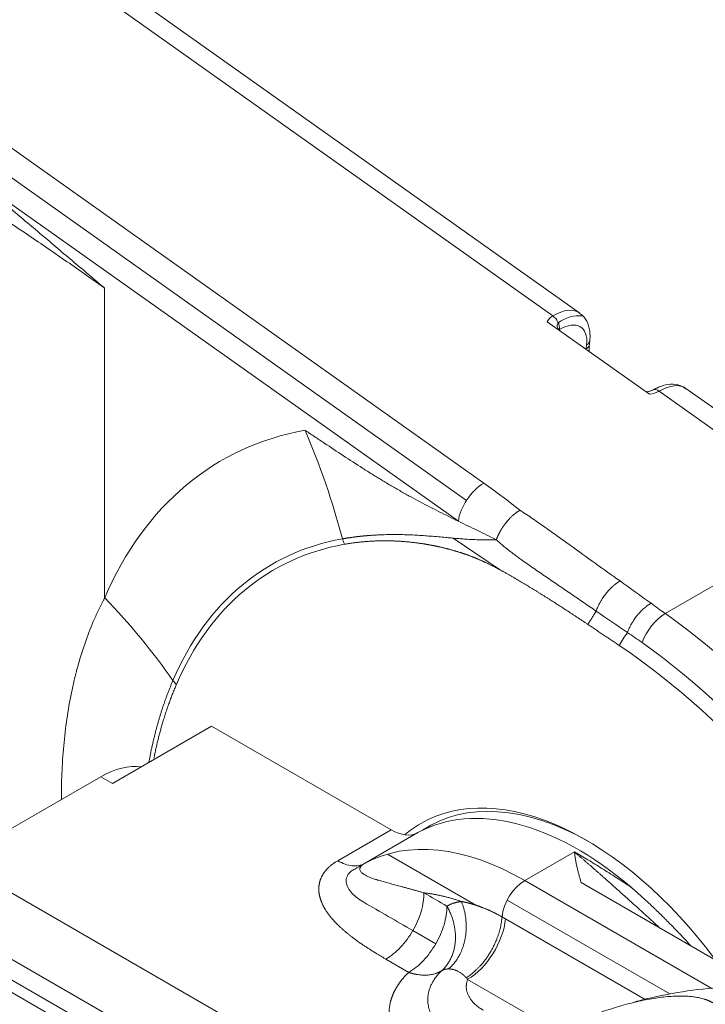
# Model space of a CAD drawing. Header units: millimetres. Extents: x 51337 to 61814, y -21781 to -12277.
# Tile 374 of 378: x 61745 to 61754, y -21419 to -21405. Entities that reach past the tile are written whole.
import ezdxf

# ---------------------------------------------------------------- set-up
doc = ezdxf.new("R2010")
doc.units = ezdxf.units.MM
doc.header["$LTSCALE"] = 0.3175
doc.layers.add('1轮廓实线层', color=7, linetype='Continuous', lineweight=18)

# ---------------------------------------------------------------- blocks, each defined once
blk = doc.blocks.new('MR12-2010-Z')
at = {"layer": '1轮廓实线层'}
for p, q in [((64083.535, -21442.711), (64076.283, -21437.57)), ((64075.919, -21437.615), (64083.162, -21442.749)), ((64073.43, -21438.852), (64082.204, -21445.072)), ((64073.948, -21439.628), (64081.963, -21445.311)), ((64081.85, -21445.6), (64075.13, -21440.836)), ((64076.939, -21442.365), (64076.939, -21446.663)), ((64084.503, -21443.837), (64083.084, -21442.831)), ((64083.254, -21442.951), (64083.255, -21442.939)), ((64083.631, -21443.153), (64083.626, -21443.207)), ((64083.669, -21443.148), (64083.675, -21443.094)), ((64083.62, -21443.211), (64083.626, -21443.207)), ((64084.637, -21443.795), (64087.076, -21445.524)), ((64087.449, -21445.486), (64085.011, -21443.757)), ((64087.076, -21445.524), (64084.724, -21446.882)), ((64081.776, -21445.835), (64082.421, -21446.27)), ((64078.424, -21448.444), (64077.046, -21449.24)), ((64080.917, -21449.884), (64078.424, -21448.444)), ((64076.886, -21449.149), (64075.508, -21449.945)), ((64077.046, -21449.24), (64076.886, -21449.149)), ((64080.175, -21450.312), (64080.917, -21449.884)), ((64080.546, -21450.352), (64081.289, -21449.923)), ((64080.864, -21450.22), (64082.091, -21450.929)), ((64083.462, -21450.19), (64082.773, -21450.588)), ((64075.03, -21450.404), (64081.077, -21453.895)), ((64082.773, -21450.588), (64085.371, -21452.087)), ((64086.071, -21452.067), (64083.556, -21450.615)), ((64074.424, -21450.974), (64080.395, -21454.421)), ((64084.787, -21452.161), (64082.53, -21450.858)), ((64074.313, -21451.197), (64080.194, -21454.593)), ((64084.443, -21452.238), (64082.505, -21451.119)), ((64080.082, -21454.699), (64074.288, -21451.354)), ((64081.536, -21451.466), (64081.218, -21451.282)), ((64081.161, -21451.862), (64080.843, -21451.678)), ((64081.979, -21451.959), (64083.206, -21452.667))]:
    blk.add_line(p, q, dxfattribs=at)
for centre, major_axis, ratio, start_param, end_param in [((64083.373, -21442.899), (0.298, -0.031), 0.638997, 2.41973, 2.943329), ((64083.102, -21443.323), (0.434, 0.612), 0.508281, 0.000005, 0.836037), ((64083.15, -21442.864), (-0.075, 0.13), 0.57735, 3.813544, 5.384341), ((64083.207, -21443.398), (0.434, 0.612), 0.508281, 0.143057, 0.837227), ((64083.373, -21442.899), (0.149, -0.016), 0.638997, 2.425683, 3.787451), ((64083.207, -21443.398), (-0.347, -0.489), 0.508281, 2.406833, 3.977629), ((64083.361, -21443.014), (-0.149, 0.016), 0.638997, 5.561323, 5.657953), ((64083.52, -21443.133), (0.149, -0.016), 0.638997, 5.561323, 6.293315), ((64083.526, -21443.078), (0.149, -0.016), 0.638997, 5.561323, 6.283668), ((64084.577, -21444.369), (-0.434, -0.612), 0.508281, 3.141598, 3.977629), ((64084.426, -21443.646), (0.298, -0.031), 0.638997, 5.037724, 5.561323), ((64084.625, -21443.91), (-0.075, 0.13), 0.57735, 5.384341, 6.269316), ((64083.728, -21453.711), (-5.168, 8.952), 0.57735, 6.077653, 6.688854), ((64073.359, -21448.013), (1.585, -8.859), 0.799311, 1.673374, 1.851785), ((64082.168, -21445.416), (0.26, 0.367), 0.508281, 0.836037, 2.406833), ((64083.627, -21453.769), (-4.37, 7.568), 0.57735, 6.077653, 6.688854), ((64083.622, -21453.772), (4.33, -7.499), 0.57735, 2.93606, 3.547261), ((64070.575, -21450.338), (8.263, -3.568), 0.750229, 0.883348, 1.061759), ((64084.688, -21447.226), (0.26, 0.367), 0.508281, 0.836037, 2.066996), ((64084.028, -21453.538), (-4.35, 7.534), 0.57735, 4.619138, 5.384341), ((64083.728, -21453.711), (4.2, -7.275), 0.57735, 2.242748, 2.277014), ((64083.728, -21453.711), (4.2, -7.275), 0.57735, 1.480765, 2.242748), ((64083.622, -21453.772), (4.125, -7.145), 0.57735, 1.48137, 2.277014), ((64076.886, -21450.373), (-0.75, -1.299), 0.57735, 3.372156, 3.926991), ((64083.622, -21453.772), (-2.295, 3.975), 0.57735, 4.910211, 6.283185), ((64083.516, -21453.833), (2.25, -3.897), 0.57735, 2.124235, 3.131388), ((64083.685, -21453.735), (2.25, -3.897), 0.57735, 2.36611, 3.179292), ((64080.917, -21449.271), (-0.375, 0.65), 0.57735, 2.356194, 3.131388), ((64083.622, -21453.772), (-2.295, 3.975), 0.57735, 0, 0.101905), ((64083.728, -21453.711), (2.25, -3.897), 0.57735, 3.151116, 3.188815), ((64082.773, -21454.262), (2.25, -3.897), 0.57735, 2.356194, 3.131388), ((64082.773, -21450.955), (-0.225, -0.39), 0.57735, 3.926991, 5.373379), ((64081.979, -21451.346), (-0.375, -0.65), 0.57735, 0.785398, 2.230867)]:
    blk.add_ellipse(centre, major_axis=major_axis, ratio=ratio, start_param=start_param, end_param=end_param, dxfattribs=at)
for points, degree, knots in [([(64076.939, -21442.365), (64076.939, -21442.365), (64076.938, -21442.364), (64076.937, -21442.363), (64076.935, -21442.362), (64076.93, -21442.359), (64076.92, -21442.352), (64076.902, -21442.338), (64076.864, -21442.312), (64076.788, -21442.258), (64076.635, -21442.15), (64076.329, -21441.937), (64076.064, -21441.755), (64075.531, -21441.395), (64075.172, -21441.157), (64074.443, -21440.69), (64074.073, -21440.46), (64073.511, -21440.12), (64073.322, -21440.008), (64072.941, -21439.786), (64072.749, -21439.675), (64072.362, -21439.457), (64072.167, -21439.35), (64071.774, -21439.136), (64071.575, -21439.031), (64071.175, -21438.822), (64070.973, -21438.719), (64070.565, -21438.516), (64070.359, -21438.416), (64070.099, -21438.293), (64070.047, -21438.268), (64069.943, -21438.219), (64069.786, -21438.146), (64069.628, -21438.075), (64069.311, -21437.932), (64069.099, -21437.839), (64068.67, -21437.658), (64068.455, -21437.569), (64068.019, -21437.397), (64067.8, -21437.313), (64067.358, -21437.15), (64067.135, -21437.07), (64066.685, -21436.918), (64066.458, -21436.844), (64065.999, -21436.703), (64065.767, -21436.636), (64065.299, -21436.507), (64065.062, -21436.447), (64064.763, -21436.375), (64064.703, -21436.361), (64064.583, -21436.334), (64064.402, -21436.293), (64064.222, -21436.255), (64063.86, -21436.183), (64063.618, -21436.139), (64063.133, -21436.062), (64062.889, -21436.028), (64062.4, -21435.972), (64062.154, -21435.949), (64061.784, -21435.924), (64061.66, -21435.918), (64061.475, -21435.91), (64061.413, -21435.908), (64061.335, -21435.905), (64061.319, -21435.905), (64061.288, -21435.904), (64061.242, -21435.903), (64060.948, -21435.898), (64060.672, -21435.901), (64060.186, -21435.921), (64059.945, -21435.939), (64059.469, -21435.989), (64059.233, -21436.021), (64058.971, -21436.067), (64058.942, -21436.072), (64058.898, -21436.08), (64058.884, -21436.082), (64058.855, -21436.088), (64058.782, -21436.102), (64058.71, -21436.116), (64058.54, -21436.152), (64058.427, -21436.178), (64058.095, -21436.262), (64057.88, -21436.325), (64057.462, -21436.466), (64057.26, -21436.543), (64057.015, -21436.65), (64056.942, -21436.682), (64056.87, -21436.716), (64056.834, -21436.733), (64056.822, -21436.739), (64056.798, -21436.75), (64056.786, -21436.756), (64056.68, -21436.808), (64056.587, -21436.856), (64056.318, -21437.003), (64056.147, -21437.107), (64055.825, -21437.327), (64055.674, -21437.443), (64055.463, -21437.627), (64055.395, -21437.69), (64055.313, -21437.77), (64055.297, -21437.787), (64055.265, -21437.819), (64055.217, -21437.868), (64055.172, -21437.918), (64055.024, -21438.085), (64054.919, -21438.222), (64054.734, -21438.504), (64054.653, -21438.649), (64054.517, -21438.946), (64054.461, -21439.097), (64054.406, -21439.291), (64054.39, -21439.35), (64054.376, -21439.409), (64054.367, -21439.448), (64054.346, -21439.547), (64054.329, -21439.646), (64054.309, -21439.805), (64054.301, -21439.884), (64054.294, -21440.013), (64054.292, -21440.063), (64054.291, -21440.112)], 3, [0, 0, 0, 0, 0.000098, 0.000098, 0.000196, 0.000392, 0.000785, 0.00157, 0.00314, 0.00628, 0.012559, 0.025118, 0.050236, 0.050236, 0.100472, 0.100472, 0.150708, 0.150708, 0.175826, 0.175826, 0.200944, 0.200944, 0.226062, 0.226062, 0.251181, 0.251181, 0.276299, 0.276299, 0.301417, 0.301417, 0.307696, 0.307696, 0.313976, 0.326535, 0.326535, 0.351653, 0.351653, 0.376771, 0.376771, 0.401889, 0.401889, 0.427007, 0.427007, 0.452125, 0.452125, 0.477243, 0.477243, 0.502361, 0.502361, 0.508641, 0.508641, 0.51492, 0.527479, 0.527479, 0.552597, 0.552597, 0.577715, 0.577715, 0.602833, 0.602833, 0.615392, 0.615392, 0.621672, 0.621672, 0.623242, 0.623242, 0.624812, 0.627951, 0.653069, 0.653069, 0.678187, 0.678187, 0.703306, 0.703306, 0.706445, 0.706445, 0.708015, 0.708015, 0.709585, 0.715865, 0.715865, 0.728424, 0.728424, 0.753542, 0.753542, 0.77866, 0.77866, 0.784939, 0.788079, 0.788079, 0.789649, 0.789649, 0.791219, 0.791219, 0.803778, 0.803778, 0.828896, 0.828896, 0.854014, 0.854014, 0.866573, 0.866573, 0.869713, 0.869713, 0.872852, 0.879132, 0.879132, 0.90425, 0.90425, 0.929368, 0.929368, 0.954486, 0.954486, 0.960766, 0.963905, 0.963905, 0.967045, 0.979604, 0.979604, 0.992163, 0.992163, 1, 1, 1, 1]), ([(64075.13, -21440.836), (64075.281, -21440.964), (64075.432, -21441.091), (64075.734, -21441.346), (64075.884, -21441.473), (64076.186, -21441.728), (64076.336, -21441.856), (64076.563, -21442.047), (64076.676, -21442.143), (64076.808, -21442.254), (64076.864, -21442.302), (64076.902, -21442.334), (64076.921, -21442.35), (64076.939, -21442.365)], 3, [0, 0, 0, 0, 0.25, 0.25, 0.5, 0.5, 0.75, 0.75, 0.875, 0.9375, 0.96875, 0.96875, 1, 1, 1, 1]), ([(64083.675, -21443.094), (64083.679, -21443.061), (64083.681, -21442.977), (64083.655, -21442.856), (64083.599, -21442.756), (64083.547, -21442.725), (64083.53, -21442.717)], 3, [0, 0, 0, 0, 0.213185, 0.558939, 0.874488, 1, 1, 1, 1]), ([(64083.666, -21443.243), (64083.665, -21443.223), (64083.666, -21443.191), (64083.668, -21443.16), (64083.669, -21443.148)], 3, [0, 0, 0, 0, 0.602779, 1, 1, 1, 1]), ([(64085.009, -21443.765), (64084.984, -21443.744), (64084.921, -21443.703), (64084.795, -21443.692), (64084.668, -21443.721), (64084.586, -21443.759), (64084.55, -21443.78)], 3, [0, 0, 0, 0, 0.199844, 0.480963, 0.77221, 1, 1, 1, 1]), ([(64084.55, -21443.78), (64084.543, -21443.785), (64084.524, -21443.793), (64084.489, -21443.801), (64084.464, -21443.804), (64084.456, -21443.804)], 3, [0, 0, 0, 0, 0.368059, 0.786019, 1, 1, 1, 1]), ([(64081.85, -21445.6), (64081.761, -21445.557), (64081.673, -21445.513), (64081.496, -21445.424), (64081.407, -21445.378), (64081.274, -21445.308), (64081.23, -21445.284), (64081.141, -21445.235), (64081.096, -21445.211), (64081.008, -21445.16), (64080.963, -21445.135), (64080.875, -21445.083), (64080.83, -21445.056), (64080.742, -21445.002), (64080.697, -21444.975), (64080.609, -21444.92), (64080.564, -21444.892), (64080.431, -21444.807), (64080.343, -21444.75), (64080.166, -21444.634), (64080.077, -21444.575), (64079.944, -21444.487), (64079.9, -21444.457), (64079.834, -21444.413), (64079.8, -21444.391), (64079.767, -21444.368), (64079.745, -21444.354), (64079.734, -21444.346), (64079.723, -21444.339)], 3, [0, 0, 0, 0, 0.125, 0.125, 0.25, 0.25, 0.3125, 0.3125, 0.375, 0.375, 0.4375, 0.4375, 0.5, 0.5, 0.5625, 0.5625, 0.625, 0.625, 0.75, 0.75, 0.875, 0.875, 0.9375, 0.9375, 0.96875, 0.984375, 0.984375, 1, 1, 1, 1]), ([(64082.204, -21445.072), (64082.29, -21445.133), (64082.375, -21445.195), (64082.543, -21445.32), (64082.625, -21445.384), (64082.706, -21445.448)], 3, [0, 0, 0, 0, 0.5, 0.5, 1, 1, 1, 1]), ([(64082.706, -21445.448), (64082.704, -21445.449), (64082.7, -21445.451), (64082.694, -21445.455), (64082.688, -21445.459), (64082.682, -21445.462), (64082.676, -21445.466), (64082.67, -21445.47), (64082.664, -21445.474), (64082.658, -21445.479), (64082.653, -21445.483), (64082.647, -21445.487), (64082.641, -21445.492), (64082.635, -21445.497), (64082.629, -21445.501), (64082.623, -21445.506), (64082.617, -21445.511), (64082.611, -21445.516), (64082.598, -21445.528), (64082.579, -21445.546), (64082.554, -21445.571), (64082.532, -21445.596), (64082.517, -21445.614), (64082.509, -21445.625), (64082.505, -21445.629), (64082.502, -21445.633), (64082.499, -21445.637), (64082.496, -21445.642), (64082.492, -21445.646), (64082.489, -21445.65), (64082.486, -21445.654), (64082.483, -21445.659), (64082.48, -21445.663), (64082.477, -21445.667), (64082.474, -21445.671), (64082.471, -21445.676), (64082.468, -21445.68), (64082.466, -21445.684), (64082.463, -21445.688), (64082.46, -21445.693), (64082.457, -21445.697), (64082.455, -21445.701), (64082.452, -21445.705), (64082.449, -21445.71), (64082.447, -21445.714), (64082.444, -21445.718), (64082.442, -21445.722), (64082.439, -21445.726), (64082.437, -21445.731), (64082.435, -21445.735), (64082.432, -21445.739), (64082.43, -21445.743), (64082.428, -21445.747), (64082.425, -21445.751), (64082.423, -21445.756), (64082.421, -21445.76), (64082.419, -21445.764), (64082.417, -21445.768), (64082.415, -21445.772), (64082.413, -21445.776), (64082.411, -21445.78), (64082.409, -21445.784), (64082.407, -21445.788), (64082.405, -21445.792), (64082.403, -21445.796), (64082.401, -21445.8), (64082.399, -21445.804), (64082.398, -21445.808), (64082.396, -21445.812), (64082.394, -21445.816), (64082.393, -21445.82), (64082.391, -21445.824), (64082.389, -21445.828), (64082.388, -21445.831), (64082.386, -21445.835), (64082.385, -21445.839), (64082.383, -21445.843), (64082.382, -21445.847), (64082.381, -21445.85), (64082.379, -21445.854), (64082.378, -21445.856), (64082.378, -21445.858)], 3, [0, 0, 0, 0, 0.014794, 0.029584, 0.04437, 0.059152, 0.07393, 0.088704, 0.103473, 0.118238, 0.132999, 0.147756, 0.162509, 0.177257, 0.192002, 0.206742, 0.221478, 0.23621, 0.250938, 0.320922, 0.385855, 0.445757, 0.500647, 0.510213, 0.519745, 0.529242, 0.538705, 0.548135, 0.55753, 0.566891, 0.576218, 0.585511, 0.594771, 0.603996, 0.613188, 0.622345, 0.631469, 0.64056, 0.649616, 0.658639, 0.667629, 0.676584, 0.685506, 0.694395, 0.70325, 0.712072, 0.72086, 0.729615, 0.738336, 0.747024, 0.755679, 0.764301, 0.772889, 0.781444, 0.789966, 0.798455, 0.806911, 0.815334, 0.823723, 0.83208, 0.840404, 0.848694, 0.856952, 0.865177, 0.873369, 0.881529, 0.889655, 0.897749, 0.90581, 0.913838, 0.921834, 0.929797, 0.937727, 0.945625, 0.95349, 0.961323, 0.969123, 0.976891, 0.984626, 0.992329, 1, 1, 1, 1]), ([(64082.706, -21445.448), (64082.736, -21445.468), (64082.766, -21445.487), (64082.826, -21445.527), (64082.856, -21445.547), (64082.914, -21445.588), (64082.944, -21445.608), (64083.002, -21445.649), (64083.031, -21445.669), (64083.089, -21445.71), (64083.118, -21445.731), (64083.175, -21445.772), (64083.204, -21445.792), (64083.291, -21445.854), (64083.348, -21445.895), (64083.521, -21446.019), (64083.635, -21446.101), (64083.865, -21446.266), (64083.98, -21446.348), (64084.095, -21446.43)], 3, [0, 0, 0, 0, 0.0625, 0.0625, 0.125, 0.125, 0.1875, 0.1875, 0.25, 0.25, 0.3125, 0.3125, 0.375, 0.375, 0.5, 0.5, 0.75, 0.75, 1, 1, 1, 1]), ([(64081.85, -21445.6), (64081.938, -21445.643), (64082.026, -21445.686), (64082.202, -21445.771), (64082.29, -21445.814), (64082.378, -21445.858)], 3, [0, 0, 0, 0, 0.5, 0.5, 1, 1, 1, 1]), ([(64080.241, -21445.845), (64080.244, -21445.845), (64080.251, -21445.843), (64080.262, -21445.842), (64080.272, -21445.84), (64080.282, -21445.838), (64080.292, -21445.836), (64080.303, -21445.835), (64080.313, -21445.833), (64080.323, -21445.832), (64080.333, -21445.83), (64080.343, -21445.829), (64080.353, -21445.827), (64080.363, -21445.826), (64080.373, -21445.824), (64080.383, -21445.823), (64080.393, -21445.821), (64080.402, -21445.82), (64080.412, -21445.819), (64080.422, -21445.818), (64080.431, -21445.816), (64080.441, -21445.815), (64080.451, -21445.814), (64080.46, -21445.813), (64080.47, -21445.812), (64080.479, -21445.811), (64080.489, -21445.81), (64080.498, -21445.809), (64080.507, -21445.808), (64080.517, -21445.807), (64080.526, -21445.806), (64080.535, -21445.805), (64080.544, -21445.804), (64080.553, -21445.803), (64080.562, -21445.802), (64080.571, -21445.801), (64080.58, -21445.801), (64080.589, -21445.8), (64080.598, -21445.799), (64080.607, -21445.799), (64080.615, -21445.798), (64080.638, -21445.796), (64080.675, -21445.794), (64080.725, -21445.791), (64080.774, -21445.789), (64080.84, -21445.786), (64080.922, -21445.785), (64081.061, -21445.785), (64081.231, -21445.791), (64081.407, -21445.803), (64081.544, -21445.814), (64081.642, -21445.823), (64081.729, -21445.831), (64081.803, -21445.838), (64081.865, -21445.843), (64081.916, -21445.847), (64081.957, -21445.85), (64081.998, -21445.852), (64082.039, -21445.854), (64082.08, -21445.856), (64082.12, -21445.857), (64082.162, -21445.858), (64082.208, -21445.858), (64082.252, -21445.857), (64082.289, -21445.857), (64082.314, -21445.857), (64082.333, -21445.857), (64082.349, -21445.857), (64082.363, -21445.857), (64082.373, -21445.858), (64082.378, -21445.858)], 3, [0, 0, 0, 0, 0.005479, 0.010932, 0.01636, 0.021762, 0.027138, 0.032488, 0.037812, 0.043109, 0.04838, 0.053625, 0.058842, 0.064033, 0.069197, 0.074334, 0.079444, 0.084526, 0.08958, 0.094608, 0.099607, 0.104579, 0.109523, 0.114438, 0.119326, 0.124186, 0.129017, 0.13382, 0.138594, 0.14334, 0.148058, 0.152746, 0.157406, 0.162038, 0.16664, 0.171213, 0.175757, 0.180272, 0.184759, 0.189215, 0.193643, 0.198042, 0.223957, 0.249131, 0.27355, 0.297205, 0.347524, 0.396106, 0.501207, 0.593579, 0.645146, 0.693015, 0.72962, 0.763207, 0.794063, 0.812057, 0.830046, 0.847812, 0.865264, 0.882364, 0.89911, 0.915434, 0.934061, 0.954711, 0.967359, 0.976858, 0.983369, 0.989027, 0.994566, 1, 1, 1, 1]), ([(64083.649, -21447.033), (64083.421, -21446.88), (64083.204, -21446.741), (64083.089, -21446.668), (64082.981, -21446.6), (64082.864, -21446.528), (64082.758, -21446.464), (64082.638, -21446.392), (64082.536, -21446.334), (64082.41, -21446.263), (64082.312, -21446.214), (64082.255, -21446.185), (64082.146, -21446.135), (64082.09, -21446.113), (64081.986, -21446.07), (64081.874, -21446.034), (64081.769, -21446.001), (64081.661, -21445.974), (64081.558, -21445.948), (64081.452, -21445.929), (64081.249, -21445.892), (64081.043, -21445.879), (64080.843, -21445.866), (64080.647, -21445.877), (64080.453, -21445.887), (64080.267, -21445.921)], 2, [0, 0, 0, 0.125, 0.125, 0.1875, 0.1875, 0.25, 0.25, 0.3125, 0.3125, 0.375, 0.375, 0.40625, 0.4375, 0.4375, 0.5, 0.5, 0.5625, 0.5625, 0.625, 0.625, 0.75, 0.75, 0.875, 0.875, 1, 1, 1]), ([(64083.764, -21446.848), (64083.706, -21446.809), (64083.648, -21446.769), (64083.532, -21446.689), (64083.474, -21446.65), (64083.358, -21446.57), (64083.3, -21446.531), (64083.184, -21446.452), (64083.126, -21446.412), (64083.039, -21446.353), (64083.01, -21446.333), (64082.952, -21446.293), (64082.923, -21446.273), (64082.865, -21446.233), (64082.836, -21446.213), (64082.778, -21446.172), (64082.749, -21446.152), (64082.706, -21446.121), (64082.692, -21446.11), (64082.663, -21446.089), (64082.648, -21446.079), (64082.619, -21446.057), (64082.605, -21446.046), (64082.576, -21446.024), (64082.562, -21446.013), (64082.519, -21445.98), (64082.491, -21445.956), (64082.448, -21445.92), (64082.434, -21445.908), (64082.406, -21445.883), (64082.392, -21445.871), (64082.378, -21445.858)], 3, [0, 0, 0, 0, 0.125, 0.125, 0.25, 0.25, 0.375, 0.375, 0.5, 0.5, 0.5625, 0.5625, 0.625, 0.625, 0.6875, 0.6875, 0.75, 0.75, 0.78125, 0.78125, 0.8125, 0.8125, 0.84375, 0.84375, 0.875, 0.875, 0.9375, 0.9375, 0.96875, 0.96875, 1, 1, 1, 1]), ([(64084.095, -21446.43), (64084.087, -21446.435), (64084.077, -21446.441), (64084.067, -21446.448), (64084.065, -21446.449), (64084.064, -21446.449), (64084.064, -21446.45), (64084.061, -21446.452), (64084.055, -21446.456), (64084.048, -21446.461), (64084.035, -21446.47), (64084.027, -21446.477), (64084.014, -21446.487), (64084.01, -21446.491), (64084.001, -21446.498), (64083.997, -21446.501), (64083.976, -21446.52), (64083.96, -21446.536), (64083.936, -21446.561), (64083.928, -21446.57), (64083.916, -21446.584), (64083.913, -21446.588), (64083.905, -21446.597), (64083.901, -21446.602), (64083.883, -21446.625), (64083.869, -21446.645), (64083.849, -21446.674), (64083.839, -21446.689), (64083.83, -21446.705), (64083.824, -21446.715), (64083.821, -21446.72), (64083.807, -21446.746), (64083.797, -21446.766), (64083.778, -21446.807), (64083.77, -21446.828), (64083.764, -21446.848)], 3, [0, 0, 0, 0, 0.0625, 0.070312, 0.074219, 0.074219, 0.078125, 0.078125, 0.09375, 0.125, 0.125, 0.1875, 0.1875, 0.21875, 0.21875, 0.25, 0.25, 0.375, 0.375, 0.4375, 0.4375, 0.46875, 0.46875, 0.5, 0.5, 0.625, 0.625, 0.6875, 0.71875, 0.71875, 0.75, 0.75, 0.875, 0.875, 1, 1, 1, 1]), ([(64076.338, -21449.457), (64076.338, -21449.454), (64076.338, -21449.452), (64076.338, -21449.316), (64076.344, -21449.052), (64076.363, -21448.797), (64076.387, -21448.545), (64076.403, -21448.421), (64076.44, -21448.178), (64076.462, -21448.058), (64076.499, -21447.881), (64076.513, -21447.823), (64076.53, -21447.751), (64076.534, -21447.736), (64076.541, -21447.708), (64076.545, -21447.693), (64076.556, -21447.65), (64076.564, -21447.622), (64076.603, -21447.481), (64076.638, -21447.371), (64076.713, -21447.158), (64076.754, -21447.054), (64076.82, -21446.904), (64076.843, -21446.855), (64076.878, -21446.782), (64076.896, -21446.746), (64076.918, -21446.704), (64076.928, -21446.684), (64076.934, -21446.674), (64076.937, -21446.668), (64076.938, -21446.666), (64076.939, -21446.665), (64076.939, -21446.664), (64076.939, -21446.664), (64076.939, -21446.663)], 3, [0, 0, 0, 0, 0.002183, 0.002183, 0.12691, 0.251637, 0.251637, 0.376364, 0.376364, 0.501091, 0.501091, 0.563455, 0.563455, 0.579046, 0.579046, 0.594637, 0.594637, 0.625819, 0.625819, 0.750546, 0.750546, 0.875273, 0.875273, 0.937636, 0.937636, 0.968818, 0.984409, 0.992205, 0.996102, 0.998051, 0.999026, 0.999513, 0.999513, 1, 1, 1, 1]), ([(64084.526, -21446.74), (64084.522, -21446.742), (64084.517, -21446.745), (64084.511, -21446.749), (64084.509, -21446.75), (64084.508, -21446.75), (64084.508, -21446.751), (64084.508, -21446.751), (64084.505, -21446.752), (64084.503, -21446.754), (64084.493, -21446.76), (64084.484, -21446.766), (64084.472, -21446.775), (64084.467, -21446.778), (64084.459, -21446.785), (64084.455, -21446.788), (64084.442, -21446.798), (64084.434, -21446.805), (64084.409, -21446.826), (64084.393, -21446.842), (64084.37, -21446.866), (64084.362, -21446.875), (64084.351, -21446.888), (64084.347, -21446.892), (64084.339, -21446.901), (64084.336, -21446.906), (64084.317, -21446.928), (64084.304, -21446.947), (64084.284, -21446.975), (64084.274, -21446.99), (64084.265, -21447.005), (64084.259, -21447.015), (64084.256, -21447.02), (64084.242, -21447.045), (64084.232, -21447.065), (64084.213, -21447.105), (64084.205, -21447.125), (64084.197, -21447.145)], 3, [0, 0, 0, 0, 0.03125, 0.039063, 0.042969, 0.044922, 0.044922, 0.046875, 0.046875, 0.0625, 0.0625, 0.125, 0.125, 0.15625, 0.15625, 0.1875, 0.1875, 0.25, 0.25, 0.375, 0.375, 0.4375, 0.4375, 0.46875, 0.46875, 0.5, 0.5, 0.625, 0.625, 0.6875, 0.71875, 0.71875, 0.75, 0.75, 0.875, 0.875, 1, 1, 1, 1]), ([(64077.554, -21448.946), (64077.554, -21448.943), (64077.556, -21448.931), (64077.56, -21448.911), (64077.565, -21448.886), (64077.569, -21448.861), (64077.574, -21448.836), (64077.579, -21448.811), (64077.584, -21448.786), (64077.59, -21448.761), (64077.595, -21448.736), (64077.6, -21448.711), (64077.606, -21448.686), (64077.612, -21448.662), (64077.617, -21448.637), (64077.623, -21448.613), (64077.629, -21448.588), (64077.635, -21448.564), (64077.641, -21448.54), (64077.647, -21448.516), (64077.654, -21448.492), (64077.66, -21448.468), (64077.667, -21448.444), (64077.673, -21448.42), (64077.68, -21448.396), (64077.687, -21448.373), (64077.694, -21448.349), (64077.7, -21448.326), (64077.708, -21448.302), (64077.715, -21448.279), (64077.722, -21448.256), (64077.729, -21448.233), (64077.737, -21448.21), (64077.744, -21448.187), (64077.752, -21448.164), (64077.76, -21448.141), (64077.768, -21448.119), (64077.775, -21448.096), (64077.783, -21448.074), (64077.792, -21448.051), (64077.8, -21448.029), (64077.808, -21448.007), (64077.817, -21447.985), (64077.825, -21447.963), (64077.834, -21447.941), (64077.842, -21447.919), (64077.851, -21447.897), (64077.86, -21447.875), (64077.869, -21447.854), (64077.878, -21447.832), (64077.884, -21447.818), (64077.887, -21447.811)], 3, [0, 0, 0, 0, 0.007782, 0.028276, 0.048792, 0.069329, 0.089887, 0.110469, 0.131073, 0.1517, 0.17235, 0.193025, 0.213716, 0.234404, 0.255088, 0.275769, 0.296446, 0.31712, 0.337792, 0.358461, 0.379129, 0.399795, 0.420459, 0.441122, 0.461785, 0.482448, 0.50311, 0.523773, 0.544437, 0.565101, 0.585767, 0.606436, 0.627106, 0.647779, 0.668454, 0.689133, 0.709816, 0.730503, 0.751195, 0.771891, 0.792593, 0.8133, 0.834014, 0.854735, 0.875462, 0.896197, 0.91694, 0.937691, 0.958451, 0.979221, 1, 1, 1, 1]), ([(64077.935, -21447.868), (64077.826, -21448.12), (64077.744, -21448.397), (64077.673, -21448.636), (64077.623, -21448.891)], 2, [0, 0, 0, 0.535941, 0.535941, 1, 1, 1]), ([(64084.247, -21450.68), (64084.179, -21450.634), (64084.111, -21450.59), (64083.976, -21450.503), (64083.91, -21450.461), (64083.779, -21450.379), (64083.714, -21450.339), (64083.586, -21450.263), (64083.523, -21450.226), (64083.462, -21450.19)], 3, [0, 0, 0, 0, 0.25, 0.25, 0.5, 0.5, 0.75, 0.75, 1, 1, 1, 1]), ([(64084.65, -21451.247), (64084.596, -21451.197), (64084.487, -21451.098), (64084.328, -21450.954), (64084.177, -21450.818), (64084.074, -21450.726), (64084.015, -21450.673), (64083.997, -21450.658), (64083.98, -21450.642), (64083.962, -21450.626), (64083.944, -21450.61), (64083.927, -21450.595), (64083.909, -21450.58), (64083.892, -21450.564), (64083.875, -21450.549), (64083.858, -21450.534), (64083.841, -21450.519), (64083.824, -21450.504), (64083.807, -21450.489), (64083.79, -21450.474), (64083.773, -21450.46), (64083.757, -21450.445), (64083.74, -21450.431), (64083.724, -21450.417), (64083.708, -21450.402), (64083.692, -21450.388), (64083.676, -21450.374), (64083.66, -21450.361), (64083.644, -21450.347), (64083.628, -21450.333), (64083.612, -21450.32), (64083.597, -21450.306), (64083.581, -21450.293), (64083.566, -21450.28), (64083.551, -21450.267), (64083.536, -21450.254), (64083.521, -21450.241), (64083.506, -21450.228), (64083.491, -21450.215), (64083.476, -21450.203), (64083.467, -21450.194), (64083.462, -21450.19)], 3, [0, 0, 0, 0, 0.127212, 0.256134, 0.379287, 0.496404, 0.511426, 0.526416, 0.541372, 0.556294, 0.571182, 0.586036, 0.600855, 0.615639, 0.630387, 0.645099, 0.659775, 0.674413, 0.689014, 0.703577, 0.718101, 0.732586, 0.747032, 0.761438, 0.775804, 0.790129, 0.804415, 0.81866, 0.832863, 0.847026, 0.861147, 0.875226, 0.889263, 0.903258, 0.91721, 0.931118, 0.944983, 0.958804, 0.972581, 0.986313, 1, 1, 1, 1]), ([(64080.843, -21451.678), (64080.724, -21451.609), (64080.626, -21451.547), (64080.494, -21451.463), (64080.39, -21451.385), (64080.162, -21451.213), (64080.042, -21451.049), (64079.973, -21450.954), (64079.941, -21450.861), (64079.905, -21450.76), (64079.914, -21450.666), (64079.925, -21450.563), (64079.988, -21450.475), (64080.055, -21450.382), (64080.175, -21450.312)], 2, [0, 0, 0, 0.125, 0.125, 0.25, 0.25, 0.5, 0.5, 0.625, 0.625, 0.75, 0.75, 0.875, 0.875, 1, 1, 1]), ([(64080.175, -21450.312), (64080.209, -21450.332), (64080.244, -21450.348), (64080.311, -21450.372), (64080.344, -21450.379), (64080.407, -21450.386), (64080.438, -21450.385), (64080.495, -21450.375), (64080.522, -21450.365), (64080.546, -21450.352)], 3, [0, 0, 0, 0, 0.25, 0.25, 0.5, 0.5, 0.75, 0.75, 1, 1, 1, 1]), ([(64081.218, -21451.282), (64080.991, -21451.151), (64080.763, -21451.02), (64080.504, -21450.87), (64080.473, -21450.85), (64080.419, -21450.808), (64080.394, -21450.786), (64080.351, -21450.739), (64080.332, -21450.714), (64080.305, -21450.663), (64080.296, -21450.636), (64080.292, -21450.596), (64080.292, -21450.583), (64080.296, -21450.556), (64080.299, -21450.543), (64080.311, -21450.517), (64080.318, -21450.504), (64080.338, -21450.48), (64080.35, -21450.468), (64080.371, -21450.452), (64080.378, -21450.447), (64080.394, -21450.437), (64080.403, -21450.433), (64080.448, -21450.406), (64080.485, -21450.385), (64080.522, -21450.364)], 3, [0, 0, 0, 0, 0.479934, 0.479934, 0.548148, 0.548148, 0.616361, 0.616361, 0.684575, 0.684575, 0.752789, 0.752789, 0.786896, 0.786896, 0.821003, 0.821003, 0.855109, 0.855109, 0.889216, 0.889216, 0.90627, 0.90627, 0.923323, 0.923323, 1, 1, 1, 1]), ([(64080.546, -21450.352), (64080.546, -21450.352), (64080.544, -21450.353), (64080.543, -21450.354), (64080.541, -21450.355), (64080.539, -21450.356), (64080.537, -21450.357), (64080.536, -21450.358), (64080.534, -21450.359), (64080.533, -21450.36), (64080.531, -21450.361), (64080.529, -21450.362), (64080.528, -21450.363), (64080.526, -21450.364), (64080.525, -21450.366), (64080.523, -21450.367), (64080.522, -21450.368), (64080.52, -21450.369), (64080.519, -21450.37), (64080.518, -21450.371), (64080.516, -21450.372), (64080.515, -21450.373), (64080.514, -21450.374), (64080.512, -21450.375), (64080.511, -21450.376), (64080.51, -21450.378), (64080.509, -21450.379), (64080.508, -21450.38), (64080.507, -21450.381), (64080.505, -21450.382), (64080.504, -21450.383), (64080.503, -21450.384), (64080.502, -21450.385), (64080.501, -21450.386), (64080.5, -21450.388), (64080.499, -21450.389), (64080.498, -21450.39), (64080.497, -21450.391), (64080.497, -21450.392), (64080.496, -21450.393), (64080.495, -21450.394), (64080.492, -21450.399), (64080.487, -21450.407), (64080.483, -21450.418), (64080.482, -21450.43), (64080.484, -21450.443), (64080.491, -21450.457), (64080.503, -21450.473), (64080.52, -21450.489), (64080.544, -21450.505), (64080.576, -21450.522), (64080.615, -21450.54), (64080.661, -21450.558), (64080.714, -21450.576), (64080.773, -21450.594), (64080.837, -21450.612), (64080.907, -21450.631), (64080.981, -21450.651), (64081.04, -21450.666), (64081.08, -21450.677), (64081.1, -21450.682), (64081.12, -21450.688), (64081.14, -21450.693), (64081.16, -21450.699), (64081.181, -21450.704), (64081.202, -21450.71), (64081.223, -21450.716), (64081.244, -21450.722), (64081.265, -21450.728), (64081.286, -21450.734), (64081.308, -21450.74), (64081.329, -21450.746), (64081.351, -21450.753), (64081.366, -21450.757), (64081.373, -21450.759)], 3, [0, 0, 0, 0, 0.001361, 0.002722, 0.004083, 0.005446, 0.00681, 0.008175, 0.009541, 0.010909, 0.012279, 0.013652, 0.015026, 0.016403, 0.017782, 0.019165, 0.02055, 0.021939, 0.023331, 0.024726, 0.026126, 0.027529, 0.028937, 0.030349, 0.031765, 0.033186, 0.034612, 0.036043, 0.03748, 0.038922, 0.040369, 0.041822, 0.043281, 0.044746, 0.046217, 0.047695, 0.049179, 0.050669, 0.052167, 0.053672, 0.055183, 0.056702, 0.072212, 0.088731, 0.106365, 0.125199, 0.152544, 0.182438, 0.214973, 0.250216, 0.293002, 0.339371, 0.389348, 0.442944, 0.500164, 0.558646, 0.619798, 0.683618, 0.750098, 0.766288, 0.782545, 0.798869, 0.81526, 0.831718, 0.848243, 0.864835, 0.881495, 0.898222, 0.915016, 0.931878, 0.948808, 0.965804, 0.982868, 1, 1, 1, 1]), ([(64085.074, -21451.489), (64085.045, -21451.457), (64084.981, -21451.388), (64084.883, -21451.284), (64084.81, -21451.209), (64084.768, -21451.167), (64084.757, -21451.156), (64084.746, -21451.145), (64084.735, -21451.134), (64084.725, -21451.123), (64084.714, -21451.112), (64084.703, -21451.102), (64084.692, -21451.091), (64084.681, -21451.08), (64084.671, -21451.07), (64084.66, -21451.059), (64084.649, -21451.049), (64084.639, -21451.038), (64084.628, -21451.028), (64084.617, -21451.017), (64084.607, -21451.007), (64084.596, -21450.997), (64084.586, -21450.987), (64084.575, -21450.977), (64084.565, -21450.967), (64084.554, -21450.957), (64084.544, -21450.947), (64084.533, -21450.937), (64084.523, -21450.927), (64084.512, -21450.917), (64084.502, -21450.907), (64084.491, -21450.898), (64084.481, -21450.888), (64084.471, -21450.878), (64084.46, -21450.869), (64084.45, -21450.859), (64084.44, -21450.85), (64084.429, -21450.84), (64084.419, -21450.831), (64084.409, -21450.822), (64084.398, -21450.812), (64084.388, -21450.803), (64084.378, -21450.794), (64084.368, -21450.785), (64084.358, -21450.776), (64084.348, -21450.767), (64084.337, -21450.758), (64084.327, -21450.749), (64084.317, -21450.74), (64084.307, -21450.731), (64084.297, -21450.723), (64084.287, -21450.714), (64084.277, -21450.705), (64084.267, -21450.697), (64084.257, -21450.688), (64084.25, -21450.683), (64084.247, -21450.68)], 3, [0, 0, 0, 0, 0.110081, 0.237224, 0.364484, 0.377759, 0.391, 0.404208, 0.417381, 0.430521, 0.443627, 0.4567, 0.469739, 0.482744, 0.495717, 0.508656, 0.521562, 0.534435, 0.547276, 0.560083, 0.572857, 0.585599, 0.598308, 0.610985, 0.623629, 0.636241, 0.648821, 0.661368, 0.673884, 0.686367, 0.698819, 0.711238, 0.723626, 0.735983, 0.748308, 0.760601, 0.772863, 0.785094, 0.797294, 0.809462, 0.8216, 0.833706, 0.845782, 0.857827, 0.869841, 0.881825, 0.893778, 0.905701, 0.917594, 0.929456, 0.941288, 0.95309, 0.964862, 0.976605, 0.988317, 1, 1, 1, 1]), ([(64081.373, -21450.759), (64081.373, -21450.799), (64081.37, -21450.841), (64081.356, -21450.928), (64081.346, -21450.972), (64081.32, -21451.062), (64081.303, -21451.107), (64081.265, -21451.196), (64081.242, -21451.239), (64081.193, -21451.325), (64081.166, -21451.366), (64081.109, -21451.443), (64081.078, -21451.48), (64081.014, -21451.548), (64080.98, -21451.579), (64080.912, -21451.634), (64080.878, -21451.658), (64080.843, -21451.678)], 3, [0, 0, 0, 0, 0.125, 0.125, 0.25, 0.25, 0.375, 0.375, 0.5, 0.5, 0.625, 0.625, 0.75, 0.75, 0.875, 0.875, 1, 1, 1, 1]), ([(64081.161, -21451.862), (64081.196, -21451.842), (64081.231, -21451.818), (64081.299, -21451.763), (64081.332, -21451.732), (64081.396, -21451.664), (64081.427, -21451.627), (64081.485, -21451.55), (64081.512, -21451.508), (64081.561, -21451.423), (64081.583, -21451.379), (64081.622, -21451.291), (64081.638, -21451.246), (64081.665, -21451.156), (64081.675, -21451.112), (64081.688, -21451.025), (64081.692, -21450.983), (64081.692, -21450.943)], 3, [0, 0, 0, 0, 0.125, 0.125, 0.25, 0.25, 0.375, 0.375, 0.5, 0.5, 0.625, 0.625, 0.75, 0.75, 0.875, 0.875, 1, 1, 1, 1]), ([(64081.692, -21450.943), (64081.702, -21450.961), (64081.711, -21450.979), (64081.73, -21451.016), (64081.738, -21451.035), (64081.754, -21451.075), (64081.761, -21451.095), (64081.775, -21451.136), (64081.781, -21451.156), (64081.791, -21451.199), (64081.795, -21451.22), (64081.802, -21451.263), (64081.805, -21451.285), (64081.809, -21451.328), (64081.81, -21451.35), (64081.81, -21451.393), (64081.809, -21451.414), (64081.806, -21451.456), (64081.803, -21451.477), (64081.796, -21451.518), (64081.792, -21451.538), (64081.781, -21451.577), (64081.775, -21451.596), (64081.762, -21451.633), (64081.754, -21451.651), (64081.738, -21451.685), (64081.729, -21451.702), (64081.709, -21451.733), (64081.699, -21451.748), (64081.678, -21451.777), (64081.667, -21451.79), (64081.644, -21451.815), (64081.632, -21451.827), (64081.62, -21451.838)], 3, [0, 0, 0, 0, 0.0625, 0.0625, 0.125, 0.125, 0.1875, 0.1875, 0.25, 0.25, 0.3125, 0.3125, 0.375, 0.375, 0.4375, 0.4375, 0.5, 0.5, 0.5625, 0.5625, 0.625, 0.625, 0.6875, 0.6875, 0.75, 0.75, 0.8125, 0.8125, 0.875, 0.875, 0.9375, 0.9375, 1, 1, 1, 1]), ([(64081.893, -21450.879), (64081.895, -21450.879), (64081.9, -21450.88), (64081.906, -21450.881), (64081.913, -21450.882), (64081.919, -21450.884), (64081.926, -21450.885), (64081.933, -21450.887), (64081.94, -21450.888), (64081.946, -21450.889), (64081.953, -21450.891), (64081.96, -21450.892), (64081.967, -21450.894), (64081.973, -21450.896), (64081.98, -21450.897), (64081.987, -21450.899), (64081.994, -21450.901), (64082.001, -21450.902), (64082.008, -21450.904), (64082.015, -21450.906), (64082.022, -21450.908), (64082.029, -21450.91), (64082.035, -21450.912), (64082.042, -21450.914), (64082.05, -21450.916), (64082.057, -21450.918), (64082.064, -21450.92), (64082.071, -21450.922), (64082.078, -21450.925), (64082.085, -21450.927), (64082.092, -21450.929), (64082.099, -21450.931), (64082.106, -21450.934), (64082.113, -21450.936), (64082.121, -21450.939), (64082.128, -21450.941), (64082.135, -21450.944), (64082.142, -21450.946), (64082.15, -21450.949), (64082.157, -21450.952), (64082.164, -21450.954), (64082.173, -21450.958), (64082.184, -21450.962), (64082.197, -21450.967), (64082.21, -21450.972), (64082.223, -21450.977), (64082.236, -21450.983), (64082.25, -21450.989), (64082.263, -21450.994), (64082.276, -21451), (64082.29, -21451.006), (64082.303, -21451.013), (64082.317, -21451.019), (64082.331, -21451.026), (64082.344, -21451.032), (64082.358, -21451.039), (64082.372, -21451.046), (64082.386, -21451.053), (64082.4, -21451.061), (64082.414, -21451.068), (64082.429, -21451.076), (64082.443, -21451.084), (64082.453, -21451.089), (64082.457, -21451.092)], 3, [0, 0, 0, 0, 0.012126, 0.024272, 0.036438, 0.048624, 0.06083, 0.073055, 0.0853, 0.097564, 0.109849, 0.122152, 0.134475, 0.146817, 0.159179, 0.17156, 0.18396, 0.196379, 0.208817, 0.221274, 0.23375, 0.246245, 0.258759, 0.271292, 0.283843, 0.296413, 0.309001, 0.321608, 0.334233, 0.346877, 0.359539, 0.372219, 0.384917, 0.397633, 0.410368, 0.42312, 0.43589, 0.448678, 0.461483, 0.474306, 0.487147, 0.500005, 0.522527, 0.545182, 0.567968, 0.590886, 0.613935, 0.637113, 0.660422, 0.683859, 0.707425, 0.731119, 0.754941, 0.778888, 0.802962, 0.827161, 0.851485, 0.875932, 0.900502, 0.925195, 0.95001, 0.974945, 1, 1, 1, 1]), ([(64081.441, -21453.194), (64081.336, -21453.133), (64081.248, -21453.063), (64081.157, -21452.991), (64081.087, -21452.91), (64081.016, -21452.828), (64080.923, -21452.649), (64080.883, -21452.463), (64080.9, -21452.277), (64080.935, -21452.187), (64080.969, -21452.099), (64081.028, -21452.015), (64081.084, -21451.936), (64081.161, -21451.862)], 2, [0, 0, 0, 0.125, 0.125, 0.25, 0.25, 0.375, 0.5, 0.625, 0.75, 0.75, 0.875, 0.875, 1, 1, 1]), ([(64081.161, -21451.862), (64081.164, -21451.863), (64081.17, -21451.865), (64081.179, -21451.868), (64081.188, -21451.87), (64081.196, -21451.873), (64081.204, -21451.875), (64081.212, -21451.878), (64081.22, -21451.88), (64081.228, -21451.882), (64081.235, -21451.883), (64081.243, -21451.885), (64081.25, -21451.887), (64081.257, -21451.888), (64081.263, -21451.89), (64081.27, -21451.891), (64081.276, -21451.892), (64081.282, -21451.893), (64081.297, -21451.895), (64081.321, -21451.899), (64081.353, -21451.901), (64081.382, -21451.902), (64081.413, -21451.901), (64081.444, -21451.898), (64081.476, -21451.893), (64081.506, -21451.887), (64081.526, -21451.881), (64081.538, -21451.877), (64081.543, -21451.875), (64081.547, -21451.873), (64081.552, -21451.872), (64081.556, -21451.87), (64081.56, -21451.868), (64081.565, -21451.867), (64081.569, -21451.865), (64081.573, -21451.863), (64081.577, -21451.861), (64081.581, -21451.859), (64081.585, -21451.858), (64081.588, -21451.856), (64081.592, -21451.854), (64081.596, -21451.852), (64081.599, -21451.85), (64081.603, -21451.848), (64081.606, -21451.846), (64081.61, -21451.844), (64081.613, -21451.842), (64081.616, -21451.84), (64081.619, -21451.839), (64081.62, -21451.838)], 3, [0, 0, 0, 0, 0.017502, 0.034672, 0.051505, 0.067998, 0.084146, 0.099947, 0.115397, 0.130493, 0.145232, 0.159611, 0.173629, 0.187283, 0.20057, 0.213488, 0.226037, 0.238213, 0.250016, 0.317726, 0.382028, 0.442815, 0.500006, 0.573647, 0.64441, 0.712209, 0.776984, 0.788332, 0.799565, 0.810682, 0.821683, 0.832569, 0.843338, 0.853993, 0.864531, 0.874954, 0.885261, 0.895453, 0.90553, 0.915492, 0.925338, 0.93507, 0.944688, 0.954191, 0.96358, 0.972855, 0.982017, 0.991065, 1, 1, 1, 1]), ([(64081.712, -21451.815), (64081.711, -21451.815), (64081.709, -21451.815), (64081.706, -21451.815), (64081.703, -21451.815), (64081.7, -21451.815), (64081.697, -21451.815), (64081.694, -21451.816), (64081.691, -21451.816), (64081.688, -21451.816), (64081.685, -21451.817), (64081.682, -21451.817), (64081.679, -21451.818), (64081.676, -21451.818), (64081.673, -21451.819), (64081.67, -21451.819), (64081.667, -21451.82), (64081.664, -21451.821), (64081.661, -21451.822), (64081.658, -21451.823), (64081.655, -21451.823), (64081.652, -21451.824), (64081.649, -21451.825), (64081.646, -21451.826), (64081.643, -21451.827), (64081.64, -21451.829), (64081.637, -21451.83), (64081.634, -21451.831), (64081.631, -21451.832), (64081.628, -21451.834), (64081.625, -21451.835), (64081.622, -21451.837), (64081.621, -21451.838), (64081.62, -21451.838)], 3, [0, 0, 0, 0, 0.030383, 0.0609, 0.09155, 0.122333, 0.153247, 0.184292, 0.215467, 0.246771, 0.278203, 0.309763, 0.341449, 0.373261, 0.405197, 0.437256, 0.469438, 0.501741, 0.534164, 0.566707, 0.599366, 0.632143, 0.665035, 0.698041, 0.731159, 0.764389, 0.797729, 0.831178, 0.864734, 0.898395, 0.932161, 0.96603, 1, 1, 1, 1]), ([(64081.959, -21451.936), (64081.958, -21451.935), (64081.956, -21451.932), (64081.953, -21451.929), (64081.949, -21451.926), (64081.946, -21451.923), (64081.943, -21451.919), (64081.94, -21451.916), (64081.936, -21451.913), (64081.933, -21451.91), (64081.93, -21451.907), (64081.926, -21451.903), (64081.923, -21451.9), (64081.919, -21451.897), (64081.916, -21451.894), (64081.912, -21451.891), (64081.908, -21451.888), (64081.901, -21451.882), (64081.889, -21451.874), (64081.874, -21451.863), (64081.857, -21451.853), (64081.841, -21451.845), (64081.825, -21451.837), (64081.809, -21451.831), (64081.792, -21451.826), (64081.779, -21451.822), (64081.77, -21451.82), (64081.765, -21451.819), (64081.76, -21451.818), (64081.755, -21451.817), (64081.75, -21451.817), (64081.745, -21451.816), (64081.739, -21451.816), (64081.734, -21451.815), (64081.728, -21451.815), (64081.723, -21451.815), (64081.717, -21451.814), (64081.714, -21451.814), (64081.712, -21451.815)], 3, [0, 0, 0, 0, 0.014574, 0.029202, 0.043887, 0.05863, 0.073433, 0.088296, 0.103222, 0.118212, 0.133267, 0.148389, 0.163578, 0.178837, 0.194167, 0.209568, 0.225043, 0.240591, 0.303784, 0.368045, 0.433427, 0.499976, 0.559721, 0.621279, 0.684667, 0.749889, 0.769004, 0.788435, 0.808182, 0.828245, 0.848623, 0.869315, 0.89032, 0.911638, 0.933266, 0.955204, 0.977449, 1, 1, 1, 1]), ([(64081.979, -21451.959), (64081.978, -21451.957), (64081.975, -21451.955), (64081.972, -21451.951), (64081.969, -21451.947), (64081.966, -21451.943), (64081.962, -21451.939), (64081.96, -21451.937), (64081.959, -21451.936)], 3, [0, 0, 0, 0, 0.166423, 0.332921, 0.49951, 0.666209, 0.833033, 1, 1, 1, 1]), ([(64086.773, -21452.155), (64086.716, -21452.142), (64086.486, -21452.095), (64086.069, -21452.059), (64085.522, -21452.061), (64084.96, -21452.123), (64084.542, -21452.208), (64084.313, -21452.269), (64084.276, -21452.279)], 3, [0, 0, 0, 0, 0.072034, 0.287115, 0.505659, 0.728353, 0.955402, 1, 1, 1, 1]), ([(64083.265, -21452.639), (64083.27, -21452.637), (64083.279, -21452.633), (64083.293, -21452.627), (64083.307, -21452.621), (64083.321, -21452.615), (64083.335, -21452.609), (64083.349, -21452.603), (64083.363, -21452.597), (64083.376, -21452.591), (64083.39, -21452.585), (64083.404, -21452.579), (64083.418, -21452.574), (64083.432, -21452.568), (64083.446, -21452.562), (64083.459, -21452.556), (64083.473, -21452.551), (64083.487, -21452.545), (64083.501, -21452.539), (64083.515, -21452.534), (64083.528, -21452.528), (64083.542, -21452.523), (64083.556, -21452.517), (64083.57, -21452.512), (64083.583, -21452.507), (64083.597, -21452.501), (64083.611, -21452.496), (64083.625, -21452.491), (64083.638, -21452.485), (64083.652, -21452.48), (64083.666, -21452.475), (64083.68, -21452.47), (64083.693, -21452.465), (64083.707, -21452.46), (64083.721, -21452.455), (64083.734, -21452.45), (64083.787, -21452.43), (64083.879, -21452.398), (64084.01, -21452.356), (64084.139, -21452.318), (64084.264, -21452.285), (64084.386, -21452.256), (64084.504, -21452.233), (64084.617, -21452.215), (64084.726, -21452.201), (64084.824, -21452.194), (64084.91, -21452.191), (64084.986, -21452.191), (64085.057, -21452.195), (64085.116, -21452.202), (64085.162, -21452.209), (64085.197, -21452.216), (64085.231, -21452.224), (64085.255, -21452.231), (64085.271, -21452.235), (64085.278, -21452.238), (64085.285, -21452.24), (64085.293, -21452.243), (64085.3, -21452.245), (64085.307, -21452.248), (64085.313, -21452.25), (64085.32, -21452.253), (64085.327, -21452.256), (64085.333, -21452.259), (64085.34, -21452.262), (64085.346, -21452.265), (64085.352, -21452.268), (64085.358, -21452.271), (64085.364, -21452.274), (64085.37, -21452.277), (64085.376, -21452.28), (64085.38, -21452.282), (64085.382, -21452.283)], 3, [0, 0, 0, 0, 0.007441, 0.014864, 0.022268, 0.029654, 0.037022, 0.044371, 0.051703, 0.059016, 0.066312, 0.073589, 0.080849, 0.088091, 0.095316, 0.102523, 0.109712, 0.116884, 0.124038, 0.131176, 0.138295, 0.145398, 0.152484, 0.159552, 0.166604, 0.173638, 0.180656, 0.187657, 0.194641, 0.201609, 0.20856, 0.215494, 0.222413, 0.229314, 0.2362, 0.243069, 0.249922, 0.31595, 0.379564, 0.440836, 0.499846, 0.555409, 0.608055, 0.657902, 0.705096, 0.749816, 0.783414, 0.81534, 0.845756, 0.874854, 0.890983, 0.906751, 0.922211, 0.937418, 0.941006, 0.944577, 0.948131, 0.951668, 0.955191, 0.958699, 0.962194, 0.965676, 0.969147, 0.972606, 0.976056, 0.979496, 0.982929, 0.986354, 0.989773, 0.993186, 0.996595, 1, 1, 1, 1])]:
    blk.add_open_spline(points, degree=degree, knots=knots, dxfattribs=at)
for points, degree in [([(64080.267, -21445.921), (64080.258, -21445.895), (64080.249, -21445.87), (64080.241, -21445.845)], 3), ([(64084.095, -21446.43), (64084.239, -21446.534), (64084.382, -21446.637), (64084.526, -21446.74)], 3), ([(64084.526, -21446.74), (64084.592, -21446.787), (64084.658, -21446.835), (64084.724, -21446.882)], 3), ([(64083.649, -21447.033), (64083.764, -21446.848)], 1), ([(64084.197, -21447.145), (64084.053, -21447.046), (64083.908, -21446.947), (64083.764, -21446.848)], 3), ([(64084.083, -21447.323), (64083.873, -21447.183), (64083.649, -21447.033)], 2), ([(64084.197, -21447.145), (64084.159, -21447.204), (64084.121, -21447.264), (64084.083, -21447.323)], 3), ([(64077.935, -21447.868), (64077.887, -21447.811)], 1), ([(64083.556, -21450.615), (64083.489, -21450.41), (64083.462, -21450.19)], 2), ([(64081.692, -21450.943), (64081.586, -21450.882), (64081.479, -21450.821), (64081.373, -21450.759)], 3), ([(64081.692, -21450.943), (64081.737, -21450.917), (64081.838, -21450.885), (64081.893, -21450.879)], 2), ([(64082.457, -21451.092), (64082.473, -21451.101), (64082.489, -21451.11), (64082.505, -21451.119)], 3)]:
    blk.add_open_spline(points, degree=degree, dxfattribs=at)
for points, weights in [([(64081.373, -21450.759), (64081.542, -21450.777), (64081.715, -21450.817), (64081.893, -21450.879)], [0.962470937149, 0.962550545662, 0.965539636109, 0.971438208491]), ([(64081.712, -21451.815), (64081.963, -21451.605), (64082.035, -21451.233), (64081.893, -21450.879)], [1.13779878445, 0.954066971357, 0.954067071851, 1.13779908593]), ([(64082.457, -21451.092), (64082.432, -21451.434), (64082.233, -21451.77), (64081.959, -21451.936)], [1.13506070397, 0.952417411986, 0.955016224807, 1.14285714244]), ([(64081.62, -21451.838), (64081.285, -21452.157), (64081.363, -21452.528), (64081.82, -21452.792)], [0.996291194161, 0.855567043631, 0.856482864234, 0.999038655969]), ([(64082.198, -21452.389), (64082.002, -21452.276), (64081.918, -21452.12), (64081.979, -21451.959)], [1, 0.89388631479, 0.866177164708, 0.916872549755])]:
    blk.add_rational_spline(points, weights, degree=3, dxfattribs=at)

msp = doc.modelspace()

# ---------------------------------------------------------------- block references
at = {"layer": '1轮廓实线层', "lineweight": 18}
msp.add_blockref('MR12-2010-Z', (-2331.14, 33.77948), dxfattribs=at)

doc.saveas('drawing.dxf')
